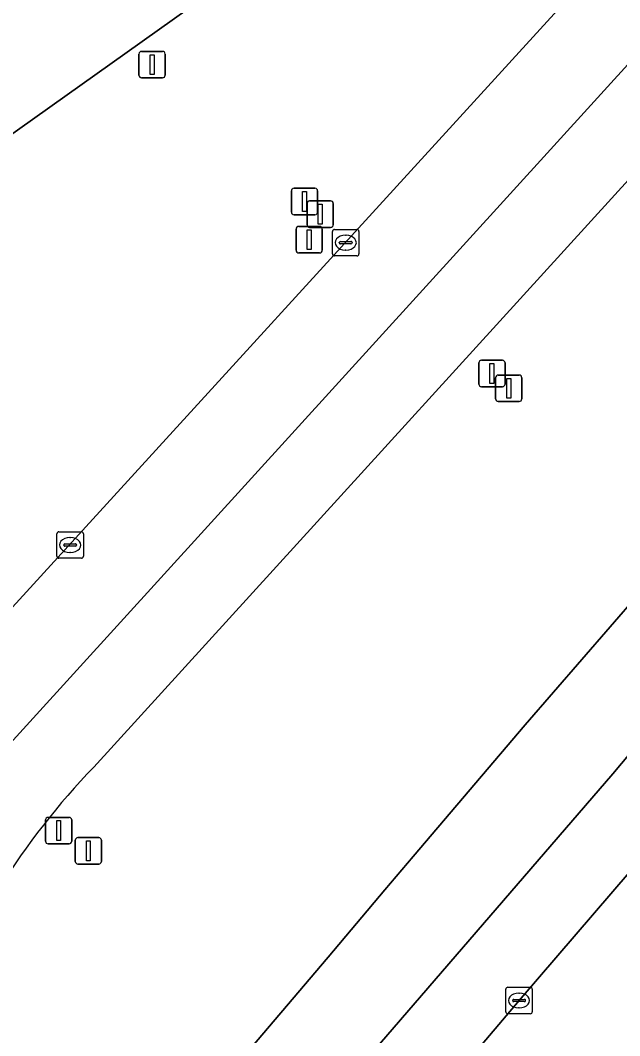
# Model space of a CAD drawing. Extents: x 156412 to 157779, y 382335 to 383768.
# Drawn here: x 157379.13 to 157401.76, y 382870.64 to 382909.03 of the extents above; entities that cross this region are included whole.
import ezdxf

# ---------------------------------------------------------------- set-up
doc = ezdxf.new("R2010")
doc.units = 0
for name, color, linetype in [('IMGEO_Berm_groen', 7, 'Continuous'), ('IMGEO_Kolk', 7, 'Continuous'), ('IMGEO_Lichtmast', 7, 'Continuous'), ('IMGEO_OVBaan_gesloten', 7, 'Continuous'), ('IMGEO_Rijbaan_regionaal_gesloten', 7, 'Continuous'), ('IMGEO_Verkeersbordpaal', 7, 'Continuous')]:
    doc.layers.add(name, color=color, linetype=linetype)

msp = doc.modelspace()

# ---------------------------------------------------------------- linework, layer by layer
at = {"layer": 'IMGEO_Berm_groen'}
for points in [[(157425.975, 382929.232), (157423.363, 382926.362), (157418.994, 382921.564), (157411.908, 382913.781), (157406.57, 382907.909), (157381.9, 382880.795)], [(157390.75, 382873.609), (157391.82, 382874.88), (157392.893, 382876.149), (157393.969, 382877.415), (157398.19, 382882.395), (157402.469, 382887.325), (157406.808, 382892.203), (157411.324, 382897.116), (157415.918, 382901.956), (157420.588, 382906.723), (157422.941, 382909.079), (157425.298, 382911.432), (157427.657, 382913.782), (157433.338, 382919.407), (157434.789, 382920.848)], [(157347.194, 382859.669), (157359.163, 382869.273), (157361.521, 382871.165), (157372.134, 382879.681), (157373.405, 382880.899), (157404.172, 382914.64), (157408.942, 382919.912)], [(157386.652, 382910.316), (157377.307, 382903.658)], [(157409.2, 382885.049), (157397.963, 382871.967), (157298.008, 382753.932), (157297.075, 382752.784), (157263.632, 382713.306), (157263.283, 382712.908), (157261.987, 382711.427), (157260.863, 382709.51), (157260.482, 382708.681)], [(157261.847, 382722.016), (157262.917, 382723.265), (157275.604, 382738.077), (157390.75, 382873.609)]]:
    msp.add_lwpolyline(points, dxfattribs=at)
msp.add_arc((157402.002, 382861.429), 27.913, 136.0684, 147.9944, dxfattribs=at)
at = {"layer": 'IMGEO_Kolk'}
for p, q in [((157390.915, 382900.194), (157390.915, 382901.046)), ((157390.99, 382901.12), (157391.842, 382901.12)), ((157391.403, 382900.9), (157391.428, 382900.9)), ((157391.916, 382901.046), (157391.916, 382900.194)), ((157391.174, 382900.614), (157391.174, 382900.626)), ((157391.612, 382900.577), (157391.214, 382900.577)), ((157391.217, 382900.663), (157391.615, 382900.663)), ((157391.658, 382900.626), (157391.658, 382900.614)), ((157391.842, 382900.12), (157390.99, 382900.12)), ((157391.426, 382900.34), (157391.401, 382900.34)), ((157380.581, 382889.689), (157381.433, 382889.689)), ((157380.506, 382888.763), (157380.506, 382889.615)), ((157380.994, 382889.469), (157381.019, 382889.469)), ((157381.507, 382889.615), (157381.507, 382888.763)), ((157380.765, 382889.183), (157380.765, 382889.195)), ((157381.203, 382889.146), (157380.805, 382889.146)), ((157380.808, 382889.232), (157381.206, 382889.232)), ((157381.249, 382889.195), (157381.249, 382889.183)), ((157381.433, 382888.689), (157380.581, 382888.689)), ((157381.017, 382888.909), (157380.992, 382888.909)), ((157397.537, 382872.467), (157398.389, 382872.467)), ((157397.462, 382871.541), (157397.462, 382872.393)), ((157397.95, 382872.247), (157397.975, 382872.247)), ((157398.463, 382872.393), (157398.463, 382871.541)), ((157397.721, 382871.961), (157397.721, 382871.973)), ((157398.159, 382871.924), (157397.761, 382871.924)), ((157397.764, 382872.01), (157398.162, 382872.01)), ((157397.973, 382871.687), (157397.948, 382871.687)), ((157398.205, 382871.973), (157398.205, 382871.961)), ((157398.389, 382871.467), (157397.537, 382871.467))]:
    msp.add_line(p, q, dxfattribs=at)
for points in [[(157390.915, 382900.194), (157390.915, 382901.046)], [(157390.99, 382901.12), (157391.842, 382901.12)], [(157391.916, 382901.046), (157391.916, 382900.194)], [(157391.842, 382900.12), (157390.99, 382900.12)], [(157380.581, 382889.689), (157381.433, 382889.689)], [(157380.506, 382888.763), (157380.506, 382889.615)], [(157381.507, 382889.615), (157381.507, 382888.763)], [(157381.433, 382888.689), (157380.581, 382888.689)], [(157397.537, 382872.467), (157398.389, 382872.467)], [(157397.462, 382871.541), (157397.462, 382872.393)], [(157398.463, 382872.393), (157398.463, 382871.541)], [(157398.389, 382871.467), (157397.537, 382871.467)]]:
    msp.add_lwpolyline(points, dxfattribs=at)
for centre, radius, start, end in [((157390.992, 382901.044), 0.0765, 91.552, 178.448), ((157390.992, 382901.044), 0.0765, 91.552, 178.448), ((157391.84, 382901.044), 0.0765, 1.552, 88.448), ((157391.84, 382901.044), 0.0765, 1.552, 88.448), ((157391.214, 382900.623), 0.0403, 85.8775, 175.7526), ((157391.211, 382900.613), 0.0366, 178.938, 274.7102), ((157391.615, 382900.62), 0.043, 264.8664, 352.4533), ((157391.619, 382900.625), 0.0386, 1.7309, 96.639), ((157390.992, 382900.196), 0.0765, 181.552, 268.448), ((157390.992, 382900.196), 0.0765, 181.552, 268.448), ((157391.84, 382900.196), 0.0765, 271.552, 358.448), ((157391.84, 382900.196), 0.0765, 271.552, 358.448), ((157380.583, 382889.613), 0.0765, 91.552, 178.448), ((157380.583, 382889.613), 0.0765, 91.552, 178.448), ((157381.431, 382889.613), 0.0765, 1.552, 88.448), ((157381.431, 382889.613), 0.0765, 1.552, 88.448), ((157380.805, 382889.192), 0.0403, 85.8775, 175.7526), ((157380.802, 382889.182), 0.0366, 178.938, 274.7102), ((157381.206, 382889.189), 0.043, 264.8664, 352.4533), ((157381.21, 382889.194), 0.0386, 1.7309, 96.639), ((157380.583, 382888.765), 0.0765, 181.552, 268.448), ((157380.583, 382888.765), 0.0765, 181.552, 268.448), ((157381.431, 382888.765), 0.0765, 271.552, 358.448), ((157381.431, 382888.765), 0.0765, 271.552, 358.448), ((157397.539, 382872.391), 0.0765, 91.552, 178.448), ((157397.539, 382872.391), 0.0765, 91.552, 178.448), ((157398.387, 382872.391), 0.0765, 1.552, 88.448), ((157398.387, 382872.391), 0.0765, 1.552, 88.448), ((157397.761, 382871.97), 0.0403, 85.8775, 175.7526), ((157397.758, 382871.96), 0.0366, 178.938, 274.7102), ((157398.162, 382871.967), 0.043, 264.8664, 352.4533), ((157398.166, 382871.972), 0.0386, 1.7309, 96.639), ((157397.539, 382871.543), 0.0765, 181.552, 268.448), ((157397.539, 382871.543), 0.0765, 181.552, 268.448), ((157398.387, 382871.543), 0.0765, 271.552, 358.448), ((157398.387, 382871.543), 0.0765, 271.552, 358.448)]:
    msp.add_arc(centre, radius, start, end, dxfattribs=at)
for centre, major_axis, ratio, start_param, end_param in [((157391.402, 382900.62), (-0.387, 0.002), 0.722429, 4.712389, 7.853982), ((157391.427, 382900.62), (-0.39, 0.002), 0.717154, 1.570796, 4.712389), ((157380.993, 382889.189), (-0.387, 0.002), 0.722429, 4.712389, 7.853982), ((157381.018, 382889.189), (-0.39, 0.002), 0.717154, 1.570796, 4.712389), ((157397.949, 382871.967), (-0.387, 0.002), 0.722429, 4.712389, 7.853982), ((157397.974, 382871.967), (-0.39, 0.002), 0.717154, 1.570796, 4.712389)]:
    msp.add_ellipse(centre, major_axis=major_axis, ratio=ratio, start_param=start_param, end_param=end_param, dxfattribs=at)
at = {"layer": 'IMGEO_Lichtmast'}
for p, q in [((157383.605, 382906.952), (157383.605, 382907.752)), ((157383.605, 382907.752), (157383.605, 382906.952)), ((157383.705, 382907.852), (157384.495, 382907.852)), ((157384.495, 382907.852), (157383.705, 382907.852)), ((157384.595, 382907.752), (157384.595, 382906.952)), ((157384.595, 382906.952), (157384.595, 382907.752)), ((157384.495, 382906.852), (157383.705, 382906.852)), ((157383.705, 382906.852), (157384.495, 382906.852)), ((157389.641, 382901.233), (157390.431, 382901.233)), ((157390.431, 382901.233), (157389.641, 382901.233)), ((157389.541, 382900.333), (157389.541, 382901.133)), ((157389.541, 382901.133), (157389.541, 382900.333)), ((157390.531, 382901.133), (157390.531, 382900.333)), ((157390.531, 382900.333), (157390.531, 382901.133)), ((157390.431, 382900.233), (157389.641, 382900.233)), ((157389.641, 382900.233), (157390.431, 382900.233))]:
    msp.add_line(p, q, dxfattribs=at)
for points in [[(157384.025, 382907.727), (157384.175, 382907.727), (157384.175, 382906.977), (157384.025, 382906.977), (157384.025, 382907.727)], [(157389.961, 382901.108), (157390.111, 382901.108), (157390.111, 382900.358), (157389.961, 382900.358), (157389.961, 382901.108)]]:
    msp.add_lwpolyline(points, dxfattribs=at)
for centre, start, end in [((157383.705, 382907.752), 90, 180), ((157383.705, 382907.752), 90, 180), ((157384.495, 382907.752), 0, 90), ((157384.495, 382907.752), 360, 90), ((157383.705, 382906.952), 180, 270), ((157383.705, 382906.952), 180, 270), ((157384.495, 382906.952), 270, 0), ((157384.495, 382906.952), 270, 0), ((157389.641, 382901.133), 90, 180), ((157389.641, 382901.133), 90, 180), ((157390.431, 382901.133), 0, 90), ((157390.431, 382901.133), 360, 90), ((157389.641, 382900.333), 180, 270), ((157389.641, 382900.333), 180, 270), ((157390.431, 382900.333), 270, 0), ((157390.431, 382900.333), 270, 0)]:
    msp.add_arc(centre, 0.1, start, end, dxfattribs=at)
at = {"layer": 'IMGEO_OVBaan_gesloten'}
msp.add_lwpolyline([(157377.307, 382903.658), (157386.652, 382910.316)], dxfattribs=at)
at = {"layer": 'IMGEO_Rijbaan_regionaal_gesloten'}
for points in [[(157444.628, 382957.306), (157442.952, 382955.736), (157438.076, 382951.1), (157433.298, 382946.364), (157428.619, 382941.53), (157426.974, 382939.85), (157424.201, 382937.086), (157422.736, 382935.533), (157421.054, 382933.615), (157423.766, 382931.236), (157377.946, 382880.825), (157291.11, 382779.095), (157261.567, 382744.101), (157247.93, 382727.948), (157250.922, 382726.32), (157267.644, 382746.056), (157283.351, 382764.593), (157341.88, 382833.527), (157378.332, 382876.223)], [(157374.101, 382848.769), (157401.506, 382880.534), (157409.625, 382890.232), (157421.563, 382902.909), (157437.36, 382918.496), (157434.789, 382920.848), (157433.338, 382919.407), (157427.657, 382913.782), (157425.298, 382911.432), (157422.941, 382909.079), (157420.588, 382906.723), (157415.918, 382901.956), (157411.324, 382897.116), (157406.808, 382892.203), (157402.469, 382887.325), (157398.19, 382882.395), (157393.969, 382877.415), (157392.893, 382876.149), (157391.82, 382874.88), (157390.75, 382873.609), (157275.604, 382738.077), (157262.917, 382723.265), (157261.847, 382722.016)], [(157410.581, 382886.354), (157422.56, 382898.985), (157437.176, 382913.791), (157439.708, 382916.291), (157437.36, 382918.496), (157421.563, 382902.909), (157409.625, 382890.232), (157401.506, 382880.534), (157374.101, 382848.769), (157263.277, 382718.25), (157261.677, 382716.365)], [(157381.9, 382880.795), (157406.57, 382907.909)], [(157397.963, 382871.967), (157409.2, 382885.049)], [(157263.313, 382713.854), (157263.571, 382714.159), (157286.879, 382741.732), (157296.926, 382753.475), (157298.008, 382753.932), (157397.963, 382871.967)]]:
    msp.add_lwpolyline(points, dxfattribs=at)
msp.add_lwpolyline([(157377.946, 382880.825), (157423.766, 382931.236), (157421.054, 382933.615), (157410.936, 382922.077), (157408.942, 382919.912), (157404.172, 382914.64), (157373.405, 382880.899), (157372.134, 382879.681), (157255.337, 382742.097), (157244.535, 382729.373), (157245.917, 382728.842), (157247.93, 382727.948), (157261.567, 382744.101), (157291.11, 382779.095)], close=True, dxfattribs=at)
msp.add_arc((157402.002, 382861.429), 27.913, 136.0684, 147.9944, dxfattribs=at)
at = {"layer": 'IMGEO_Verkeersbordpaal'}
for p, q in [((157389.365, 382901.775), (157389.365, 382902.575)), ((157389.365, 382902.575), (157389.365, 382901.775)), ((157389.465, 382902.675), (157390.255, 382902.675)), ((157390.255, 382902.675), (157389.465, 382902.675)), ((157390.355, 382902.575), (157390.355, 382901.775)), ((157390.355, 382901.775), (157390.355, 382902.575)), ((157389.954, 382901.299), (157389.954, 382902.099)), ((157389.954, 382902.099), (157389.954, 382901.299)), ((157390.054, 382902.199), (157390.844, 382902.199)), ((157390.844, 382902.199), (157390.054, 382902.199)), ((157390.944, 382902.099), (157390.944, 382901.299)), ((157390.944, 382901.299), (157390.944, 382902.099)), ((157390.255, 382901.675), (157389.465, 382901.675)), ((157389.465, 382901.675), (157390.255, 382901.675)), ((157390.844, 382901.199), (157390.054, 382901.199)), ((157390.054, 382901.199), (157390.844, 382901.199)), ((157396.445, 382895.273), (157396.445, 382896.073)), ((157396.445, 382896.073), (157396.445, 382895.273)), ((157396.545, 382896.173), (157397.335, 382896.173)), ((157397.335, 382896.173), (157396.545, 382896.173)), ((157397.435, 382896.073), (157397.435, 382895.273)), ((157397.435, 382895.273), (157397.435, 382896.073)), ((157397.079, 382894.713), (157397.079, 382895.513)), ((157397.079, 382895.513), (157397.079, 382894.713)), ((157397.179, 382895.613), (157397.969, 382895.613)), ((157397.969, 382895.613), (157397.179, 382895.613)), ((157398.069, 382895.513), (157398.069, 382894.713)), ((157398.069, 382894.713), (157398.069, 382895.513)), ((157397.335, 382895.173), (157396.545, 382895.173)), ((157396.545, 382895.173), (157397.335, 382895.173)), ((157397.969, 382894.613), (157397.179, 382894.613)), ((157397.179, 382894.613), (157397.969, 382894.613)), ((157380.078, 382877.992), (157380.078, 382878.792)), ((157380.078, 382878.792), (157380.078, 382877.992)), ((157380.178, 382878.892), (157380.968, 382878.892)), ((157380.968, 382878.892), (157380.178, 382878.892)), ((157381.068, 382878.792), (157381.068, 382877.992)), ((157381.068, 382877.992), (157381.068, 382878.792)), ((157380.968, 382877.892), (157380.178, 382877.892)), ((157380.178, 382877.892), (157380.968, 382877.892)), ((157381.199, 382877.225), (157381.199, 382878.025)), ((157381.199, 382878.025), (157381.199, 382877.225)), ((157381.299, 382878.125), (157382.089, 382878.125)), ((157382.089, 382878.125), (157381.299, 382878.125)), ((157382.189, 382878.025), (157382.189, 382877.225)), ((157382.189, 382877.225), (157382.189, 382878.025)), ((157382.089, 382877.125), (157381.299, 382877.125)), ((157381.299, 382877.125), (157382.089, 382877.125))]:
    msp.add_line(p, q, dxfattribs=at)
for points in [[(157389.785, 382902.55), (157389.935, 382902.55), (157389.935, 382901.8), (157389.785, 382901.8), (157389.785, 382902.55)], [(157390.374, 382902.074), (157390.524, 382902.074), (157390.524, 382901.324), (157390.374, 382901.324), (157390.374, 382902.074)], [(157396.865, 382896.048), (157397.015, 382896.048), (157397.015, 382895.298), (157396.865, 382895.298), (157396.865, 382896.048)], [(157397.499, 382895.488), (157397.649, 382895.488), (157397.649, 382894.738), (157397.499, 382894.738), (157397.499, 382895.488)], [(157380.498, 382878.767), (157380.648, 382878.767), (157380.648, 382878.017), (157380.498, 382878.017), (157380.498, 382878.767)], [(157381.619, 382878), (157381.769, 382878), (157381.769, 382877.25), (157381.619, 382877.25), (157381.619, 382878)]]:
    msp.add_lwpolyline(points, dxfattribs=at)
for centre, start, end in [((157389.465, 382902.575), 90, 180), ((157389.465, 382902.575), 90, 180), ((157390.255, 382902.575), 0, 90), ((157390.255, 382902.575), 360, 90), ((157390.054, 382902.099), 90, 180), ((157390.054, 382902.099), 90, 180), ((157390.844, 382902.099), 0, 90), ((157390.844, 382902.099), 360, 90), ((157389.465, 382901.775), 180, 270), ((157389.465, 382901.775), 180, 270), ((157390.255, 382901.775), 270, 0), ((157390.255, 382901.775), 270, 0), ((157390.054, 382901.299), 180, 270), ((157390.054, 382901.299), 180, 270), ((157390.844, 382901.299), 270, 0), ((157390.844, 382901.299), 270, 0), ((157396.545, 382896.073), 90, 180), ((157396.545, 382896.073), 90, 180), ((157397.335, 382896.073), 0, 90), ((157397.335, 382896.073), 360, 90), ((157397.179, 382895.513), 90, 180), ((157397.179, 382895.513), 90, 180), ((157397.969, 382895.513), 0, 90), ((157397.969, 382895.513), 360, 90), ((157396.545, 382895.273), 180, 270), ((157396.545, 382895.273), 180, 270), ((157397.335, 382895.273), 270, 0), ((157397.335, 382895.273), 270, 0), ((157397.179, 382894.713), 180, 270), ((157397.179, 382894.713), 180, 270), ((157397.969, 382894.713), 270, 0), ((157397.969, 382894.713), 270, 0), ((157380.178, 382878.792), 90, 180), ((157380.178, 382878.792), 90, 180), ((157380.968, 382878.792), 0, 90), ((157380.968, 382878.792), 360, 90), ((157380.178, 382877.992), 180, 270), ((157380.178, 382877.992), 180, 270), ((157380.968, 382877.992), 270, 0), ((157380.968, 382877.992), 270, 0), ((157381.299, 382878.025), 90, 180), ((157381.299, 382878.025), 90, 180), ((157382.089, 382878.025), 0, 90), ((157382.089, 382878.025), 360, 90), ((157381.299, 382877.225), 180, 270), ((157381.299, 382877.225), 180, 270), ((157382.089, 382877.225), 270, 0), ((157382.089, 382877.225), 270, 0)]:
    msp.add_arc(centre, 0.1, start, end, dxfattribs=at)

doc.saveas('drawing.dxf')
